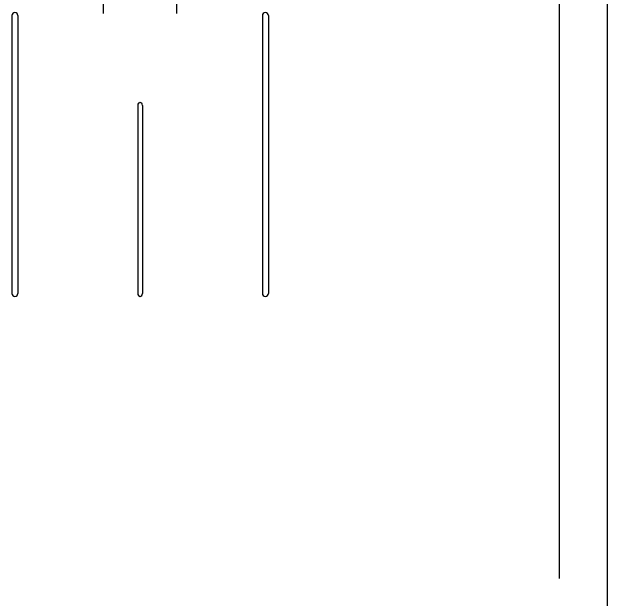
# Model space of a CAD drawing. Extents: x -264205 to -263659, y -1242401 to -1241986.
# Drawn here: x -263853.039 to -263848.068, y -1242246.872 to -1242241.977 of the extents above; entities that cross this region are included whole.
import ezdxf

# ---------------------------------------------------------------- set-up
doc = ezdxf.new("R2010")
doc.units = 0
doc.layers.add('HESCON_OSI_STAVBY_KFA', color=7, linetype='Continuous')
doc.layers.add('SITUACIA_DSP_2D', color=7, linetype='Continuous')

msp = doc.modelspace()

# ---------------------------------------------------------------- linework, layer by layer
at = {"layer": 'HESCON_OSI_STAVBY_KFA'}
msp.add_line((-263848.4678, -1242083.2372), (-263848.4678, -1242246.7072), dxfattribs=at)
at = {"layer": 'SITUACIA_DSP_2D'}
for p, q in [((-263848.0678, -1242241.1322), (-263848.0679, -1242253.3658)), ((-263852.2734, -1242241.9911), (-263852.2734, -1242241.8961)), ((-263851.6621, -1242241.9911), (-263851.6621, -1242241.8961)), ((-263853.0389, -1242242.0081), (-263853.0389, -1242244.3273)), ((-263852.9889, -1242242.0081), (-263852.9889, -1242244.3273)), ((-263850.9466, -1242242.0081), (-263850.9466, -1242244.3273)), ((-263850.8966, -1242242.0081), (-263850.8966, -1242244.3273)), ((-263851.9877, -1242242.7581), (-263851.9877, -1242244.3273)), ((-263851.9477, -1242242.7581), (-263851.9477, -1242244.3273))]:
    msp.add_line(p, q, dxfattribs=at)
for centre, start, end in [((-263853.0139, -1242242.0081), 0, 180), ((-263850.9216, -1242242.0081), 0, 180), ((-263851.9627, -1242242.7581), 90, 180), ((-263851.9727, -1242242.7581), 0, 90), ((-263853.0139, -1242244.3273), 180, 0), ((-263851.9627, -1242244.3273), 180, 270), ((-263851.9727, -1242244.3273), 270, 0), ((-263850.9216, -1242244.3273), 180, 0)]:
    msp.add_arc(centre, 0.025, start, end, dxfattribs=at)

doc.saveas('drawing.dxf')
